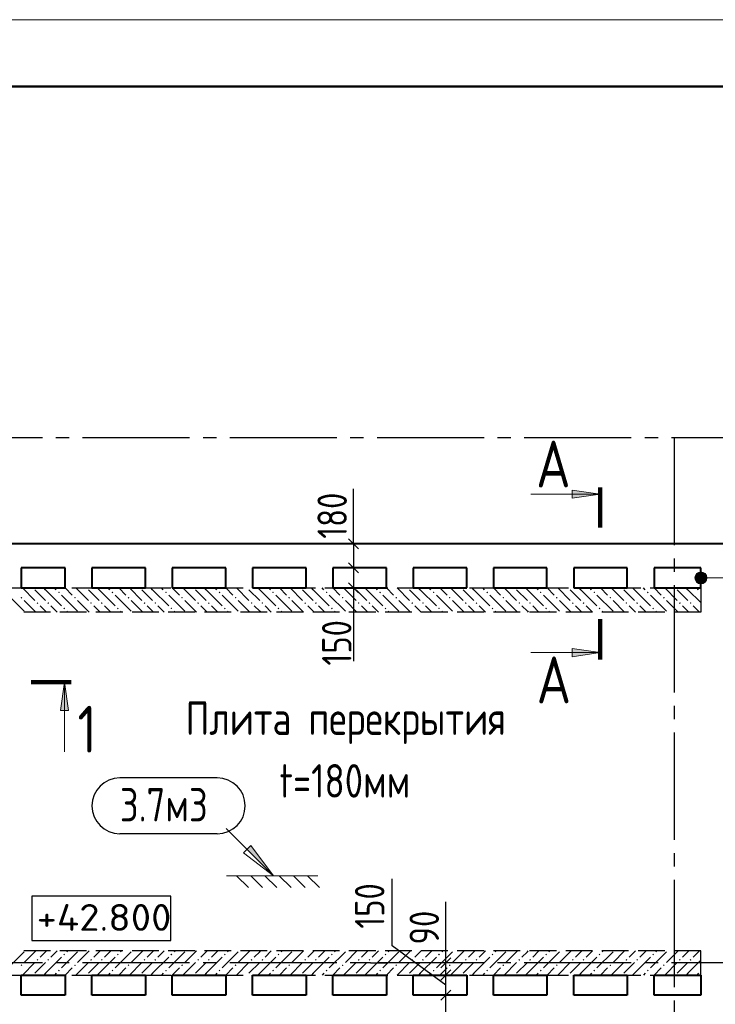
# Model space of a CAD drawing. Header units: millimetres. Extents: x 40580 to 1168286, y -220995 to 81020.
# Tile 395 of 419: x 1048387 to 1053584, y -106020 to -98668. Entities that reach past the tile are written whole.
import ezdxf

# ---------------------------------------------------------------- set-up
doc = ezdxf.new("R2010")
doc.units = ezdxf.units.MM
for name, pattern in [('______2', [270, 200, -70]), ('______5', [1100, 800, -100, 100, -100]), ('CENTER', [2, 1.25, -0.25, 0.25, -0.25])]:
    doc.linetypes.add(name, pattern=pattern)
for name, color, linetype, lineweight in [('Standard', 7, 'Continuous', 25), ('Высотные отметки', 7, 'Continuous', 25), ('ОСИ', 7, 'CENTER', 15), ('Основная', 7, 'Continuous', 40), ('Примечания', 7, 'Continuous', 13), ('Узлы символ', 7, 'Continuous', 25)]:
    doc.layers.add(name, color=color, linetype=linetype, lineweight=lineweight)
doc.layers.add('ЖБ Стена верхний уровень', color=7, linetype='______2', true_color=0x656565)
doc.layers.add('Размерная выноска', color=7, linetype='Continuous')
doc.layers.add('Тонкие', color=7, linetype='Continuous')
doc.styles.add('GOST 2.304', font='isocpeur.ttf', dxfattribs={"width": 0.8})
doc.styles.add('GOST 2.304-81', font='txt')
doc.styles.add('ISOCPEUR', font='isocpeur.ttf')

msp = doc.modelspace()

# ---------------------------------------------------------------- hatches: boundary and pattern name
at = {"layer": 'ЖБ Стена верхний уровень', "linetype": 'Continuous', "lineweight": -3, "transparency": 33554687}
for points in [[(1048399.9, -102990.6), (1048406.4, -102984.1), (1048399.9, -102977.6), (1048393.4, -102984.1)], [(1048679.9, -102950.6), (1048686.4, -102944.1), (1048679.9, -102937.6), (1048673.4, -102944.1)], [(1048799.9, -102990.6), (1048806.4, -102984.1), (1048799.9, -102977.6), (1048793.4, -102984.1)], [(1049079.9, -102950.6), (1049086.4, -102944.1), (1049079.9, -102937.6), (1049073.4, -102944.1)], [(1049199.9, -102990.6), (1049206.4, -102984.1), (1049199.9, -102977.6), (1049193.4, -102984.1)], [(1049479.9, -102950.6), (1049486.4, -102944.1), (1049479.9, -102937.6), (1049473.4, -102944.1)], [(1049599.9, -102990.6), (1049606.4, -102984.1), (1049599.9, -102977.6), (1049593.4, -102984.1)], [(1049879.9, -102950.6), (1049886.4, -102944.1), (1049879.9, -102937.6), (1049873.4, -102944.1)], [(1049999.9, -102990.6), (1050006.4, -102984.1), (1049999.9, -102977.6), (1049993.4, -102984.1)], [(1050279.9, -102950.6), (1050286.4, -102944.1), (1050279.9, -102937.6), (1050273.4, -102944.1)], [(1050399.9, -102990.6), (1050406.4, -102984.1), (1050399.9, -102977.6), (1050393.4, -102984.1)], [(1050679.9, -102950.6), (1050686.4, -102944.1), (1050679.9, -102937.6), (1050673.4, -102944.1)], [(1050799.9, -102990.6), (1050806.4, -102984.1), (1050799.9, -102977.6), (1050793.4, -102984.1)], [(1051079.9, -102950.6), (1051086.4, -102944.1), (1051079.9, -102937.6), (1051073.4, -102944.1)], [(1051199.9, -102990.6), (1051206.4, -102984.1), (1051199.9, -102977.6), (1051193.4, -102984.1)], [(1051479.9, -102950.6), (1051486.4, -102944.1), (1051479.9, -102937.6), (1051473.4, -102944.1)], [(1051599.9, -102990.6), (1051606.4, -102984.1), (1051599.9, -102977.6), (1051593.4, -102984.1)], [(1051879.9, -102950.6), (1051886.4, -102944.1), (1051879.9, -102937.6), (1051873.4, -102944.1)], [(1051999.9, -102990.6), (1052006.4, -102984.1), (1051999.9, -102977.6), (1051993.4, -102984.1)], [(1052279.9, -102950.6), (1052286.4, -102944.1), (1052279.9, -102937.6), (1052273.4, -102944.1)], [(1052399.9, -102990.6), (1052406.4, -102984.1), (1052399.9, -102977.6), (1052393.4, -102984.1)], [(1052679.9, -102950.6), (1052686.4, -102944.1), (1052679.9, -102937.6), (1052673.4, -102944.1)], [(1052799.9, -102990.6), (1052806.4, -102984.1), (1052799.9, -102977.6), (1052793.4, -102984.1)], [(1053079.9, -102950.6), (1053086.4, -102944.1), (1053079.9, -102937.6), (1053073.4, -102944.1)], [(1053199.9, -102990.6), (1053206.4, -102984.1), (1053199.9, -102977.6), (1053193.4, -102984.1)], [(1053476.7, -102971.4), (1053473.4, -102968), (1053476.7, -102964.7)], [(1048519.9, -103030.6), (1048526.4, -103024.1), (1048519.9, -103017.6), (1048513.4, -103024.1)], [(1048599.9, -103030.6), (1048606.4, -103024.1), (1048599.9, -103017.6), (1048593.4, -103024.1)], [(1048719.9, -103070.6), (1048726.4, -103064.1), (1048719.9, -103057.6), (1048713.4, -103064.1)], [(1048919.9, -103030.6), (1048926.4, -103024.1), (1048919.9, -103017.6), (1048913.4, -103024.1)], [(1048999.9, -103030.6), (1049006.4, -103024.1), (1048999.9, -103017.6), (1048993.4, -103024.1)], [(1049119.9, -103070.6), (1049126.4, -103064.1), (1049119.9, -103057.6), (1049113.4, -103064.1)], [(1049319.9, -103030.6), (1049326.4, -103024.1), (1049319.9, -103017.6), (1049313.4, -103024.1)], [(1049399.9, -103030.6), (1049406.4, -103024.1), (1049399.9, -103017.6), (1049393.4, -103024.1)], [(1049519.9, -103070.6), (1049526.4, -103064.1), (1049519.9, -103057.6), (1049513.4, -103064.1)], [(1049719.9, -103030.6), (1049726.4, -103024.1), (1049719.9, -103017.6), (1049713.4, -103024.1)], [(1049799.9, -103030.6), (1049806.4, -103024.1), (1049799.9, -103017.6), (1049793.4, -103024.1)], [(1049919.9, -103070.6), (1049926.4, -103064.1), (1049919.9, -103057.6), (1049913.4, -103064.1)], [(1050119.9, -103030.6), (1050126.4, -103024.1), (1050119.9, -103017.6), (1050113.4, -103024.1)], [(1050199.9, -103030.6), (1050206.4, -103024.1), (1050199.9, -103017.6), (1050193.4, -103024.1)], [(1050319.9, -103070.6), (1050326.4, -103064.1), (1050319.9, -103057.6), (1050313.4, -103064.1)], [(1050519.9, -103030.6), (1050526.4, -103024.1), (1050519.9, -103017.6), (1050513.4, -103024.1)], [(1050599.9, -103030.6), (1050606.4, -103024.1), (1050599.9, -103017.6), (1050593.4, -103024.1)], [(1050719.9, -103070.6), (1050726.4, -103064.1), (1050719.9, -103057.6), (1050713.4, -103064.1)], [(1050919.9, -103030.6), (1050926.4, -103024.1), (1050919.9, -103017.6), (1050913.4, -103024.1)], [(1050999.9, -103030.6), (1051006.4, -103024.1), (1050999.9, -103017.6), (1050993.4, -103024.1)], [(1051119.9, -103070.6), (1051126.4, -103064.1), (1051119.9, -103057.6), (1051113.4, -103064.1)], [(1051319.9, -103030.6), (1051326.4, -103024.1), (1051319.9, -103017.6), (1051313.4, -103024.1)], [(1051399.9, -103030.6), (1051406.4, -103024.1), (1051399.9, -103017.6), (1051393.4, -103024.1)], [(1051519.9, -103070.6), (1051526.4, -103064.1), (1051519.9, -103057.6), (1051513.4, -103064.1)], [(1051719.9, -103030.6), (1051726.4, -103024.1), (1051719.9, -103017.6), (1051713.4, -103024.1)], [(1051799.9, -103030.6), (1051806.4, -103024.1), (1051799.9, -103017.6), (1051793.4, -103024.1)], [(1051919.9, -103070.6), (1051926.4, -103064.1), (1051919.9, -103057.6), (1051913.4, -103064.1)], [(1052119.9, -103030.6), (1052126.4, -103024.1), (1052119.9, -103017.6), (1052113.4, -103024.1)], [(1052199.9, -103030.6), (1052206.4, -103024.1), (1052199.9, -103017.6), (1052193.4, -103024.1)], [(1052319.9, -103070.6), (1052326.4, -103064.1), (1052319.9, -103057.6), (1052313.4, -103064.1)], [(1052519.9, -103030.6), (1052526.4, -103024.1), (1052519.9, -103017.6), (1052513.4, -103024.1)], [(1052599.9, -103030.6), (1052606.4, -103024.1), (1052599.9, -103017.6), (1052593.4, -103024.1)], [(1052719.9, -103070.6), (1052726.4, -103064.1), (1052719.9, -103057.6), (1052713.4, -103064.1)], [(1052919.9, -103030.6), (1052926.4, -103024.1), (1052919.9, -103017.6), (1052913.4, -103024.1)], [(1052999.9, -103030.6), (1053006.4, -103024.1), (1052999.9, -103017.6), (1052993.4, -103024.1)], [(1053119.9, -103070.6), (1053126.4, -103064.1), (1053119.9, -103057.6), (1053113.4, -103064.1)], [(1053319.9, -103030.6), (1053326.4, -103024.1), (1053319.9, -103017.6), (1053313.4, -103024.1)], [(1053399.9, -103030.6), (1053406.4, -103024.1), (1053399.9, -103017.6), (1053393.4, -103024.1)], [(1048519.9, -105681.5), (1048526.4, -105688), (1048519.9, -105694.5), (1048513.4, -105688)], [(1048599.9, -105681.5), (1048606.4, -105688), (1048599.9, -105694.5), (1048593.4, -105688)], [(1048719.9, -105641.5), (1048726.4, -105648), (1048719.9, -105654.5), (1048713.4, -105648)], [(1048919.9, -105681.5), (1048926.4, -105688), (1048919.9, -105694.5), (1048913.4, -105688)], [(1048999.9, -105681.5), (1049006.4, -105688), (1048999.9, -105694.5), (1048993.4, -105688)], [(1049119.9, -105641.5), (1049126.4, -105648), (1049119.9, -105654.5), (1049113.4, -105648)], [(1049319.9, -105681.5), (1049326.4, -105688), (1049319.9, -105694.5), (1049313.4, -105688)], [(1049399.9, -105681.5), (1049406.4, -105688), (1049399.9, -105694.5), (1049393.4, -105688)], [(1049519.9, -105641.5), (1049526.4, -105648), (1049519.9, -105654.5), (1049513.4, -105648)], [(1049719.9, -105681.5), (1049726.4, -105688), (1049719.9, -105694.5), (1049713.4, -105688)], [(1049799.9, -105681.5), (1049806.4, -105688), (1049799.9, -105694.5), (1049793.4, -105688)], [(1049919.9, -105641.5), (1049926.4, -105648), (1049919.9, -105654.5), (1049913.4, -105648)], [(1050119.9, -105681.5), (1050126.4, -105688), (1050119.9, -105694.5), (1050113.4, -105688)], [(1050199.9, -105681.5), (1050206.4, -105688), (1050199.9, -105694.5), (1050193.4, -105688)], [(1050319.9, -105641.5), (1050326.4, -105648), (1050319.9, -105654.5), (1050313.4, -105648)], [(1050519.9, -105681.5), (1050526.4, -105688), (1050519.9, -105694.5), (1050513.4, -105688)], [(1050599.9, -105681.5), (1050606.4, -105688), (1050599.9, -105694.5), (1050593.4, -105688)], [(1050719.9, -105641.5), (1050726.4, -105648), (1050719.9, -105654.5), (1050713.4, -105648)], [(1050919.9, -105681.5), (1050926.4, -105688), (1050919.9, -105694.5), (1050913.4, -105688)], [(1050999.9, -105681.5), (1051006.4, -105688), (1050999.9, -105694.5), (1050993.4, -105688)], [(1051119.9, -105641.5), (1051126.4, -105648), (1051119.9, -105654.5), (1051113.4, -105648)], [(1051319.9, -105681.5), (1051326.4, -105688), (1051319.9, -105694.5), (1051313.4, -105688)], [(1051399.9, -105681.5), (1051406.4, -105688), (1051399.9, -105694.5), (1051393.4, -105688)], [(1051519.9, -105641.5), (1051526.4, -105648), (1051519.9, -105654.5), (1051513.4, -105648)], [(1051719.9, -105681.5), (1051726.4, -105688), (1051719.9, -105694.5), (1051713.4, -105688)], [(1051799.9, -105681.5), (1051806.4, -105688), (1051799.9, -105694.5), (1051793.4, -105688)], [(1051919.9, -105641.5), (1051926.4, -105648), (1051919.9, -105654.5), (1051913.4, -105648)], [(1052119.9, -105681.5), (1052126.4, -105688), (1052119.9, -105694.5), (1052113.4, -105688)], [(1052199.9, -105681.5), (1052206.4, -105688), (1052199.9, -105694.5), (1052193.4, -105688)], [(1052319.9, -105641.5), (1052326.4, -105648), (1052319.9, -105654.5), (1052313.4, -105648)], [(1052519.9, -105681.5), (1052526.4, -105688), (1052519.9, -105694.5), (1052513.4, -105688)], [(1052599.9, -105681.5), (1052606.4, -105688), (1052599.9, -105694.5), (1052593.4, -105688)], [(1052719.9, -105641.5), (1052726.4, -105648), (1052719.9, -105654.5), (1052713.4, -105648)], [(1052919.9, -105681.5), (1052926.4, -105688), (1052919.9, -105694.5), (1052913.4, -105688)], [(1052999.9, -105681.5), (1053006.4, -105688), (1052999.9, -105694.5), (1052993.4, -105688)], [(1053119.9, -105641.5), (1053126.4, -105648), (1053119.9, -105654.5), (1053113.4, -105648)], [(1053319.9, -105681.5), (1053326.4, -105688), (1053319.9, -105694.5), (1053313.4, -105688)], [(1053399.9, -105681.5), (1053406.4, -105688), (1053399.9, -105694.5), (1053393.4, -105688)], [(1048399.9, -105721.5), (1048406.4, -105728), (1048399.9, -105734.5), (1048393.4, -105728)], [(1048679.9, -105761.5), (1048686.4, -105768), (1048679.9, -105774.5), (1048673.4, -105768)], [(1048799.9, -105721.5), (1048806.4, -105728), (1048799.9, -105734.5), (1048793.4, -105728)], [(1049079.9, -105761.5), (1049086.4, -105768), (1049079.9, -105774.5), (1049073.4, -105768)], [(1049199.9, -105721.5), (1049206.4, -105728), (1049199.9, -105734.5), (1049193.4, -105728)], [(1049479.9, -105761.5), (1049486.4, -105768), (1049479.9, -105774.5), (1049473.4, -105768)], [(1049599.9, -105721.5), (1049606.4, -105728), (1049599.9, -105734.5), (1049593.4, -105728)], [(1049879.9, -105761.5), (1049886.4, -105768), (1049879.9, -105774.5), (1049873.4, -105768)], [(1049999.9, -105721.5), (1050006.4, -105728), (1049999.9, -105734.5), (1049993.4, -105728)], [(1050279.9, -105761.5), (1050286.4, -105768), (1050279.9, -105774.5), (1050273.4, -105768)], [(1050399.9, -105721.5), (1050406.4, -105728), (1050399.9, -105734.5), (1050393.4, -105728)], [(1050679.9, -105761.5), (1050686.4, -105768), (1050679.9, -105774.5), (1050673.4, -105768)], [(1050799.9, -105721.5), (1050806.4, -105728), (1050799.9, -105734.5), (1050793.4, -105728)], [(1051079.9, -105761.5), (1051086.4, -105768), (1051079.9, -105774.5), (1051073.4, -105768)], [(1051199.9, -105721.5), (1051206.4, -105728), (1051199.9, -105734.5), (1051193.4, -105728)], [(1051479.9, -105761.5), (1051486.4, -105768), (1051479.9, -105774.5), (1051473.4, -105768)], [(1051599.9, -105721.5), (1051606.4, -105728), (1051599.9, -105734.5), (1051593.4, -105728)], [(1051879.9, -105761.5), (1051886.4, -105768), (1051879.9, -105774.5), (1051873.4, -105768)], [(1051999.9, -105721.5), (1052006.4, -105728), (1051999.9, -105734.5), (1051993.4, -105728)], [(1052279.9, -105761.5), (1052286.4, -105768), (1052279.9, -105774.5), (1052273.4, -105768)], [(1052399.9, -105721.5), (1052406.4, -105728), (1052399.9, -105734.5), (1052393.4, -105728)], [(1052679.9, -105761.5), (1052686.4, -105768), (1052679.9, -105774.5), (1052673.4, -105768)], [(1052799.9, -105721.5), (1052806.4, -105728), (1052799.9, -105734.5), (1052793.4, -105728)], [(1053079.9, -105761.5), (1053086.4, -105768), (1053079.9, -105774.5), (1053073.4, -105768)], [(1053199.9, -105721.5), (1053206.4, -105728), (1053199.9, -105734.5), (1053193.4, -105728)], [(1053476.7, -105771.4), (1053473.4, -105768), (1053476.7, -105764.7)]]:
    msp.add_hatch(color=7, dxfattribs=at).paths.add_polyline_path(points, flags=16)
at = {"layer": 'Примечания', "linetype": 'Continuous', "lineweight": 13, "transparency": 33554687}
for points in [[(1053438, -102858.6), (1053438, -102813.6), (1053431.7, -102836.1)], [(1053454.2, -102874.8), (1053454.2, -102797.4), (1053438, -102813.6)], [(1053454.2, -102874.8), (1053438, -102813.6), (1053438, -102858.6)], [(1053476.7, -102881.1), (1053476.7, -102791.1), (1053454.2, -102797.4)], [(1053476.7, -102881.1), (1053454.2, -102797.4), (1053454.2, -102874.8)], [(1053499.2, -102874.8), (1053499.2, -102797.4), (1053476.7, -102791.1)], [(1053499.2, -102874.8), (1053476.7, -102791.1), (1053476.7, -102881.1)], [(1053515.5, -102858.6), (1053515.5, -102813.6), (1053499.2, -102797.4)], [(1053515.5, -102858.6), (1053499.2, -102797.4), (1053499.2, -102874.8)], [(1053515.5, -102813.6), (1053515.5, -102858.6), (1053521.7, -102836.1)], [(1050086.2, -104861.8), (1050284.2, -105059.8), (1050114.5, -104833.6)]]:
    msp.add_hatch(color=7, dxfattribs=at).paths.add_polyline_path(points)
at = {"layer": 'Узлы символ', "linetype": 'Continuous', "lineweight": 13, "transparency": 33554687}
for points in [[(1052514.6, -102180.1), (1052724.6, -102210.1), (1052514.6, -102240.1)], [(1052514.6, -103364.3), (1052724.6, -103394.3), (1052514.6, -103424.3)], [(1048692.1, -103825.2), (1048722.1, -103615.2), (1048752.1, -103825.2)]]:
    msp.add_hatch(color=7, dxfattribs=at).paths.add_polyline_path(points, flags=16)

# ---------------------------------------------------------------- linework, layer by layer
at = {"layer": 'Standard', "color": 7, "linetype": 'Continuous', "lineweight": 25, "transparency": 33554687}
for p, q in [((1050844.2, -102543.6), (1050919.2, -102618.6)), ((1050844.2, -102723.6), (1050919.2, -102798.6)), ((1050844.2, -102873.6), (1050919.2, -102948.6)), ((1051532.3, -105748.6), (1051607.3, -105673.6)), ((1051532.3, -105838.6), (1051607.3, -105763.6)), ((1051532.3, -105988.6), (1051607.3, -105913.6))]:
    msp.add_line(p, q, dxfattribs=at)
at = {"layer": 'Standard', "color": 7, "linetype": 'Continuous', "lineweight": -3, "transparency": 33554687}
for p, q in [((1050881.7, -102581.1), (1050881.7, -102506.1)), ((1050881.7, -102581.1), (1050881.7, -102761.1)), ((1050881.7, -102761.1), (1050881.7, -102911.1)), ((1050881.7, -102911.1), (1050881.7, -103001.1)), ((1051569.8, -105711.1), (1051569.8, -105636.1)), ((1051569.8, -105801.1), (1051569.8, -105711.1)), ((1051569.8, -105951.1), (1051569.8, -105801.1)), ((1051569.8, -106131.1), (1051569.8, -105951.1))]:
    msp.add_line(p, q, dxfattribs=at)
at = {"layer": 'Standard', "color": 251, "linetype": 'Continuous', "lineweight": -3, "true_color": 0x656565, "transparency": 33554687}
for p, q in [((1051006.7, -102581.1), (1050881.7, -102581.1)), ((1051006.7, -102581.1), (1051131.7, -102581.1)), ((1051006.7, -102761.1), (1050881.7, -102761.1)), ((1051006.7, -102761.1), (1050906.7, -102761.1)), ((1051006.7, -102911.1), (1050881.7, -102911.1)), ((1051006.7, -102911.1), (1050881.7, -102911.1)), ((1051006.7, -102911.1), (1050906.7, -102911.1)), ((1051006.7, -102911.1), (1050906.7, -102911.1)), ((1051006.7, -105711.1), (1050881.7, -105711.1)), ((1051006.7, -105711.1), (1051131.7, -105711.1)), ((1051006.7, -105711.1), (1051006.7, -105711.1)), ((1051006.7, -105801.1), (1050881.7, -105801.1)), ((1051006.7, -105801.1), (1050906.7, -105801.1)), ((1051006.7, -105951.1), (1050881.7, -105951.1)), ((1051006.7, -105951.1), (1050906.7, -105951.1))]:
    msp.add_line(p, q, dxfattribs=at)
at = {"layer": 'Standard', "color": 7, "linetype": 'Continuous', "lineweight": 13, "transparency": 33554687}
msp.add_lwpolyline([(1040668.3, -128368.4), (1061668.3, -128368.4), (1061668.3, -98668.4), (1040668.3, -98668.4), (1040668.3, -128368.4)], close=True, dxfattribs=at)
at = {"layer": 'Standard', "color": 7, "linetype": 'Continuous', "lineweight": 50, "transparency": 33554687}
msp.add_lwpolyline([(1042668.3, -99168.4), (1061168.3, -99168.4), (1061168.3, -127868.4), (1042668.3, -127868.4), (1042668.3, -99168.4)], close=True, dxfattribs=at)
at = {"layer": 'Высотные отметки', "color": 7, "linetype": 'Continuous', "lineweight": -3, "transparency": 33554687}
msp.add_lwpolyline([(1048476.4, -105544.6), (1049515.2, -105544.6), (1049515.2, -105211.3), (1048476.4, -105211.3), (1048476.4, -105544.6)], dxfattribs=at)
at = {"layer": 'ЖБ Стена верхний уровень', "color": 251, "linetype": '______2', "lineweight": -3, "true_color": 0x656565, "transparency": 33554687}
for p, q in [((1047696.7, -102911.1), (1053476.7, -102911.1)), ((1053476.7, -102911.1), (1053476.7, -103091.1)), ((1053476.7, -103091.1), (1048376.7, -103091.1)), ((1053476.7, -105621.1), (1048376.7, -105621.1)), ((1053476.7, -105801.1), (1053476.7, -105621.1)), ((1047696.7, -105801.1), (1053476.7, -105801.1))]:
    msp.add_line(p, q, dxfattribs=at)
at = {"layer": 'ЖБ Стена верхний уровень', "color": 9, "linetype": 'Continuous', "lineweight": -3, "true_color": 0xc7c7c7, "transparency": 33554687}
for p, q in [((1048499.9, -103004.1), (1048406.8, -102911.1)), ((1048579.9, -102924.1), (1048566.8, -102911.1)), ((1048659.9, -102924.1), (1048646.8, -102911.1)), ((1048726.8, -102911.1), (1048779.9, -102964.1)), ((1048899.9, -103004.1), (1048806.8, -102911.1)), ((1048979.9, -102924.1), (1048966.8, -102911.1)), ((1049059.9, -102924.1), (1049046.8, -102911.1)), ((1049126.8, -102911.1), (1049179.9, -102964.1)), ((1049299.9, -103004.1), (1049206.8, -102911.1)), ((1049379.9, -102924.1), (1049366.8, -102911.1)), ((1049459.9, -102924.1), (1049446.8, -102911.1)), ((1049526.8, -102911.1), (1049579.9, -102964.1)), ((1049699.9, -103004.1), (1049606.8, -102911.1)), ((1049779.9, -102924.1), (1049766.8, -102911.1)), ((1049859.9, -102924.1), (1049846.8, -102911.1)), ((1049926.8, -102911.1), (1049979.9, -102964.1)), ((1050099.9, -103004.1), (1050006.8, -102911.1)), ((1050179.9, -102924.1), (1050166.8, -102911.1)), ((1050259.9, -102924.1), (1050246.8, -102911.1)), ((1050326.8, -102911.1), (1050379.9, -102964.1)), ((1050499.9, -103004.1), (1050406.8, -102911.1)), ((1050579.9, -102924.1), (1050566.8, -102911.1)), ((1050659.9, -102924.1), (1050646.8, -102911.1)), ((1050726.8, -102911.1), (1050779.9, -102964.1)), ((1050899.9, -103004.1), (1050806.8, -102911.1)), ((1050979.9, -102924.1), (1050966.8, -102911.1)), ((1051059.9, -102924.1), (1051046.8, -102911.1)), ((1051126.8, -102911.1), (1051179.9, -102964.1)), ((1051299.9, -103004.1), (1051206.8, -102911.1)), ((1051379.9, -102924.1), (1051366.8, -102911.1)), ((1051459.9, -102924.1), (1051446.8, -102911.1)), ((1051526.8, -102911.1), (1051579.9, -102964.1)), ((1051699.9, -103004.1), (1051606.8, -102911.1)), ((1051779.9, -102924.1), (1051766.8, -102911.1)), ((1051859.9, -102924.1), (1051846.8, -102911.1)), ((1051926.8, -102911.1), (1051979.9, -102964.1)), ((1052099.9, -103004.1), (1052006.8, -102911.1)), ((1052179.9, -102924.1), (1052166.8, -102911.1)), ((1052259.9, -102924.1), (1052246.8, -102911.1)), ((1052326.8, -102911.1), (1052379.9, -102964.1)), ((1052499.9, -103004.1), (1052406.8, -102911.1)), ((1052579.9, -102924.1), (1052566.8, -102911.1)), ((1052659.9, -102924.1), (1052646.8, -102911.1)), ((1052726.8, -102911.1), (1052779.9, -102964.1)), ((1052899.9, -103004.1), (1052806.8, -102911.1)), ((1052979.9, -102924.1), (1052966.8, -102911.1)), ((1053059.9, -102924.1), (1053046.8, -102911.1)), ((1053126.8, -102911.1), (1053179.9, -102964.1)), ((1053299.9, -103004.1), (1053206.8, -102911.1)), ((1053379.9, -102924.1), (1053366.8, -102911.1)), ((1053459.9, -102924.1), (1053446.8, -102911.1)), ((1048419.9, -103084.1), (1048299.9, -102964.1)), ((1048579.9, -103004.1), (1048499.9, -102924.1)), ((1048579.9, -102924.1), (1048699.9, -103044.1)), ((1048819.9, -103084.1), (1048699.9, -102964.1)), ((1048979.9, -103004.1), (1048899.9, -102924.1)), ((1048979.9, -102924.1), (1049099.9, -103044.1)), ((1049219.9, -103084.1), (1049099.9, -102964.1)), ((1049379.9, -103004.1), (1049299.9, -102924.1)), ((1049379.9, -102924.1), (1049499.9, -103044.1)), ((1049619.9, -103084.1), (1049499.9, -102964.1)), ((1049779.9, -103004.1), (1049699.9, -102924.1)), ((1049779.9, -102924.1), (1049899.9, -103044.1)), ((1050019.9, -103084.1), (1049899.9, -102964.1)), ((1050179.9, -103004.1), (1050099.9, -102924.1)), ((1050179.9, -102924.1), (1050299.9, -103044.1)), ((1050419.9, -103084.1), (1050299.9, -102964.1)), ((1050579.9, -103004.1), (1050499.9, -102924.1)), ((1050579.9, -102924.1), (1050699.9, -103044.1)), ((1050819.9, -103084.1), (1050699.9, -102964.1)), ((1050979.9, -103004.1), (1050899.9, -102924.1)), ((1050979.9, -102924.1), (1051099.9, -103044.1)), ((1051219.9, -103084.1), (1051099.9, -102964.1)), ((1051379.9, -103004.1), (1051299.9, -102924.1)), ((1051379.9, -102924.1), (1051499.9, -103044.1)), ((1051619.9, -103084.1), (1051499.9, -102964.1)), ((1051779.9, -103004.1), (1051699.9, -102924.1)), ((1051779.9, -102924.1), (1051899.9, -103044.1)), ((1052019.9, -103084.1), (1051899.9, -102964.1)), ((1052179.9, -103004.1), (1052099.9, -102924.1)), ((1052179.9, -102924.1), (1052299.9, -103044.1)), ((1052419.9, -103084.1), (1052299.9, -102964.1)), ((1052579.9, -103004.1), (1052499.9, -102924.1)), ((1052579.9, -102924.1), (1052699.9, -103044.1)), ((1052819.9, -103084.1), (1052699.9, -102964.1)), ((1052979.9, -103004.1), (1052899.9, -102924.1)), ((1052979.9, -102924.1), (1053099.9, -103044.1)), ((1053219.9, -103084.1), (1053099.9, -102964.1)), ((1053379.9, -103004.1), (1053299.9, -102924.1)), ((1053379.9, -102924.1), (1053476.7, -103021)), ((1048506.8, -103091.1), (1048419.9, -103004.1)), ((1048539.9, -103044.1), (1048579.9, -103084.1)), ((1048666.8, -103091.1), (1048619.9, -103044.1)), ((1048906.8, -103091.1), (1048819.9, -103004.1)), ((1048939.9, -103044.1), (1048979.9, -103084.1)), ((1049066.8, -103091.1), (1049019.9, -103044.1)), ((1049306.8, -103091.1), (1049219.9, -103004.1)), ((1049339.9, -103044.1), (1049379.9, -103084.1)), ((1049466.8, -103091.1), (1049419.9, -103044.1)), ((1049706.8, -103091.1), (1049619.9, -103004.1)), ((1049739.9, -103044.1), (1049779.9, -103084.1)), ((1049866.8, -103091.1), (1049819.9, -103044.1)), ((1050106.8, -103091.1), (1050019.9, -103004.1)), ((1050139.9, -103044.1), (1050179.9, -103084.1)), ((1050266.8, -103091.1), (1050219.9, -103044.1)), ((1050506.8, -103091.1), (1050419.9, -103004.1)), ((1050539.9, -103044.1), (1050579.9, -103084.1)), ((1050666.8, -103091.1), (1050619.9, -103044.1)), ((1050906.8, -103091.1), (1050819.9, -103004.1)), ((1050939.9, -103044.1), (1050979.9, -103084.1)), ((1051066.8, -103091.1), (1051019.9, -103044.1)), ((1051306.8, -103091.1), (1051219.9, -103004.1)), ((1051339.9, -103044.1), (1051379.9, -103084.1)), ((1051466.8, -103091.1), (1051419.9, -103044.1)), ((1051706.8, -103091.1), (1051619.9, -103004.1)), ((1051739.9, -103044.1), (1051779.9, -103084.1)), ((1051866.8, -103091.1), (1051819.9, -103044.1)), ((1052106.8, -103091.1), (1052019.9, -103004.1)), ((1052139.9, -103044.1), (1052179.9, -103084.1)), ((1052266.8, -103091.1), (1052219.9, -103044.1)), ((1052506.8, -103091.1), (1052419.9, -103004.1)), ((1052539.9, -103044.1), (1052579.9, -103084.1)), ((1052666.8, -103091.1), (1052619.9, -103044.1)), ((1052906.8, -103091.1), (1052819.9, -103004.1)), ((1052939.9, -103044.1), (1052979.9, -103084.1)), ((1053066.8, -103091.1), (1053019.9, -103044.1)), ((1053306.8, -103091.1), (1053219.9, -103004.1)), ((1053339.9, -103044.1), (1053379.9, -103084.1)), ((1053466.8, -103091.1), (1053419.9, -103044.1)), ((1048579.9, -103084.1), (1048586.8, -103091.1)), ((1048746.8, -103091.1), (1048739.9, -103084.1)), ((1048979.9, -103084.1), (1048986.8, -103091.1)), ((1049146.8, -103091.1), (1049139.9, -103084.1)), ((1049379.9, -103084.1), (1049386.8, -103091.1)), ((1049546.8, -103091.1), (1049539.9, -103084.1)), ((1049779.9, -103084.1), (1049786.8, -103091.1)), ((1049946.8, -103091.1), (1049939.9, -103084.1)), ((1050179.9, -103084.1), (1050186.8, -103091.1)), ((1050346.8, -103091.1), (1050339.9, -103084.1)), ((1050579.9, -103084.1), (1050586.8, -103091.1)), ((1050746.8, -103091.1), (1050739.9, -103084.1)), ((1050979.9, -103084.1), (1050986.8, -103091.1)), ((1051146.8, -103091.1), (1051139.9, -103084.1)), ((1051379.9, -103084.1), (1051386.8, -103091.1)), ((1051546.8, -103091.1), (1051539.9, -103084.1)), ((1051779.9, -103084.1), (1051786.8, -103091.1)), ((1051946.8, -103091.1), (1051939.9, -103084.1)), ((1052179.9, -103084.1), (1052186.8, -103091.1)), ((1052346.8, -103091.1), (1052339.9, -103084.1)), ((1052579.9, -103084.1), (1052586.8, -103091.1)), ((1052746.8, -103091.1), (1052739.9, -103084.1)), ((1052979.9, -103084.1), (1052986.8, -103091.1)), ((1053146.8, -103091.1), (1053139.9, -103084.1)), ((1053379.9, -103084.1), (1053386.8, -103091.1)), ((1048419.9, -105628), (1048299.9, -105748)), ((1048506.8, -105621.1), (1048419.9, -105708)), ((1048539.9, -105668), (1048579.9, -105628)), ((1048579.9, -105628), (1048586.8, -105621.1)), ((1048666.8, -105621.1), (1048619.9, -105668)), ((1048819.9, -105628), (1048699.9, -105748)), ((1048746.8, -105621.1), (1048739.9, -105628)), ((1048906.8, -105621.1), (1048819.9, -105708)), ((1048939.9, -105668), (1048979.9, -105628)), ((1048979.9, -105628), (1048986.8, -105621.1)), ((1049066.8, -105621.1), (1049019.9, -105668)), ((1049219.9, -105628), (1049099.9, -105748)), ((1049146.8, -105621.1), (1049139.9, -105628)), ((1049306.8, -105621.1), (1049219.9, -105708)), ((1049339.9, -105668), (1049379.9, -105628)), ((1049379.9, -105628), (1049386.8, -105621.1)), ((1049466.8, -105621.1), (1049419.9, -105668)), ((1049619.9, -105628), (1049499.9, -105748)), ((1049546.8, -105621.1), (1049539.9, -105628)), ((1049706.8, -105621.1), (1049619.9, -105708)), ((1049739.9, -105668), (1049779.9, -105628)), ((1049779.9, -105628), (1049786.8, -105621.1)), ((1049866.8, -105621.1), (1049819.9, -105668)), ((1050019.9, -105628), (1049899.9, -105748)), ((1049946.8, -105621.1), (1049939.9, -105628)), ((1050106.8, -105621.1), (1050019.9, -105708)), ((1050139.9, -105668), (1050179.9, -105628)), ((1050179.9, -105628), (1050186.8, -105621.1)), ((1050266.8, -105621.1), (1050219.9, -105668)), ((1050419.9, -105628), (1050299.9, -105748)), ((1050346.8, -105621.1), (1050339.9, -105628)), ((1050506.8, -105621.1), (1050419.9, -105708)), ((1050539.9, -105668), (1050579.9, -105628)), ((1050579.9, -105628), (1050586.8, -105621.1)), ((1050666.8, -105621.1), (1050619.9, -105668)), ((1050819.9, -105628), (1050699.9, -105748)), ((1050746.8, -105621.1), (1050739.9, -105628)), ((1050906.8, -105621.1), (1050819.9, -105708)), ((1050939.9, -105668), (1050979.9, -105628)), ((1050979.9, -105628), (1050986.8, -105621.1)), ((1051066.8, -105621.1), (1051019.9, -105668)), ((1051219.9, -105628), (1051099.9, -105748)), ((1051146.8, -105621.1), (1051139.9, -105628)), ((1051306.8, -105621.1), (1051219.9, -105708)), ((1051339.9, -105668), (1051379.9, -105628)), ((1051379.9, -105628), (1051386.8, -105621.1)), ((1051466.8, -105621.1), (1051419.9, -105668)), ((1051619.9, -105628), (1051499.9, -105748)), ((1051546.8, -105621.1), (1051539.9, -105628)), ((1051706.8, -105621.1), (1051619.9, -105708)), ((1051739.9, -105668), (1051779.9, -105628)), ((1051779.9, -105628), (1051786.8, -105621.1)), ((1051866.8, -105621.1), (1051819.9, -105668)), ((1052019.9, -105628), (1051899.9, -105748)), ((1051946.8, -105621.1), (1051939.9, -105628)), ((1052106.8, -105621.1), (1052019.9, -105708)), ((1052139.9, -105668), (1052179.9, -105628)), ((1052179.9, -105628), (1052186.8, -105621.1)), ((1052266.8, -105621.1), (1052219.9, -105668)), ((1052419.9, -105628), (1052299.9, -105748)), ((1052346.8, -105621.1), (1052339.9, -105628)), ((1052506.8, -105621.1), (1052419.9, -105708)), ((1052539.9, -105668), (1052579.9, -105628)), ((1052579.9, -105628), (1052586.8, -105621.1)), ((1052666.8, -105621.1), (1052619.9, -105668)), ((1052819.9, -105628), (1052699.9, -105748)), ((1052746.8, -105621.1), (1052739.9, -105628)), ((1052906.8, -105621.1), (1052819.9, -105708)), ((1052939.9, -105668), (1052979.9, -105628)), ((1052979.9, -105628), (1052986.8, -105621.1)), ((1053066.8, -105621.1), (1053019.9, -105668)), ((1053219.9, -105628), (1053099.9, -105748)), ((1053146.8, -105621.1), (1053139.9, -105628)), ((1053306.8, -105621.1), (1053219.9, -105708)), ((1053339.9, -105668), (1053379.9, -105628)), ((1053379.9, -105628), (1053386.8, -105621.1)), ((1053466.8, -105621.1), (1053419.9, -105668)), ((1048499.9, -105708), (1048406.8, -105801.1)), ((1048579.9, -105708), (1048499.9, -105788)), ((1048579.9, -105788), (1048699.9, -105668)), ((1048899.9, -105708), (1048806.8, -105801.1)), ((1048979.9, -105708), (1048899.9, -105788)), ((1048979.9, -105788), (1049099.9, -105668)), ((1049299.9, -105708), (1049206.8, -105801.1)), ((1049379.9, -105708), (1049299.9, -105788)), ((1049379.9, -105788), (1049499.9, -105668)), ((1049699.9, -105708), (1049606.8, -105801.1)), ((1049779.9, -105708), (1049699.9, -105788)), ((1049779.9, -105788), (1049899.9, -105668)), ((1050099.9, -105708), (1050006.8, -105801.1)), ((1050179.9, -105708), (1050099.9, -105788)), ((1050179.9, -105788), (1050299.9, -105668)), ((1050499.9, -105708), (1050406.8, -105801.1)), ((1050579.9, -105708), (1050499.9, -105788)), ((1050579.9, -105788), (1050699.9, -105668)), ((1050899.9, -105708), (1050806.8, -105801.1)), ((1050979.9, -105708), (1050899.9, -105788)), ((1050979.9, -105788), (1051099.9, -105668)), ((1051299.9, -105708), (1051206.8, -105801.1)), ((1051379.9, -105708), (1051299.9, -105788)), ((1051379.9, -105788), (1051499.9, -105668)), ((1051699.9, -105708), (1051606.8, -105801.1)), ((1051779.9, -105708), (1051699.9, -105788)), ((1051779.9, -105788), (1051899.9, -105668)), ((1052099.9, -105708), (1052006.8, -105801.1)), ((1052179.9, -105708), (1052099.9, -105788)), ((1052179.9, -105788), (1052299.9, -105668)), ((1052499.9, -105708), (1052406.8, -105801.1)), ((1052579.9, -105708), (1052499.9, -105788)), ((1052579.9, -105788), (1052699.9, -105668)), ((1052899.9, -105708), (1052806.8, -105801.1)), ((1052979.9, -105708), (1052899.9, -105788)), ((1052979.9, -105788), (1053099.9, -105668)), ((1053299.9, -105708), (1053206.8, -105801.1)), ((1053379.9, -105708), (1053299.9, -105788)), ((1053379.9, -105788), (1053476.7, -105691.2)), ((1048726.8, -105801.1), (1048779.9, -105748)), ((1049126.8, -105801.1), (1049179.9, -105748)), ((1049526.8, -105801.1), (1049579.9, -105748)), ((1049926.8, -105801.1), (1049979.9, -105748)), ((1050326.8, -105801.1), (1050379.9, -105748)), ((1050726.8, -105801.1), (1050779.9, -105748)), ((1051126.8, -105801.1), (1051179.9, -105748)), ((1051526.8, -105801.1), (1051579.9, -105748)), ((1051926.8, -105801.1), (1051979.9, -105748)), ((1052326.8, -105801.1), (1052379.9, -105748)), ((1052726.8, -105801.1), (1052779.9, -105748)), ((1053126.8, -105801.1), (1053179.9, -105748)), ((1048579.9, -105788), (1048566.8, -105801.1)), ((1048659.9, -105788), (1048646.8, -105801.1)), ((1048979.9, -105788), (1048966.8, -105801.1)), ((1049059.9, -105788), (1049046.8, -105801.1)), ((1049379.9, -105788), (1049366.8, -105801.1)), ((1049459.9, -105788), (1049446.8, -105801.1)), ((1049779.9, -105788), (1049766.8, -105801.1)), ((1049859.9, -105788), (1049846.8, -105801.1)), ((1050179.9, -105788), (1050166.8, -105801.1)), ((1050259.9, -105788), (1050246.8, -105801.1)), ((1050579.9, -105788), (1050566.8, -105801.1)), ((1050659.9, -105788), (1050646.8, -105801.1)), ((1050979.9, -105788), (1050966.8, -105801.1)), ((1051059.9, -105788), (1051046.8, -105801.1)), ((1051379.9, -105788), (1051366.8, -105801.1)), ((1051459.9, -105788), (1051446.8, -105801.1)), ((1051779.9, -105788), (1051766.8, -105801.1)), ((1051859.9, -105788), (1051846.8, -105801.1)), ((1052179.9, -105788), (1052166.8, -105801.1)), ((1052259.9, -105788), (1052246.8, -105801.1)), ((1052579.9, -105788), (1052566.8, -105801.1)), ((1052659.9, -105788), (1052646.8, -105801.1)), ((1052979.9, -105788), (1052966.8, -105801.1)), ((1053059.9, -105788), (1053046.8, -105801.1)), ((1053379.9, -105788), (1053366.8, -105801.1)), ((1053459.9, -105788), (1053446.8, -105801.1))]:
    msp.add_line(p, q, dxfattribs=at)
at = {"layer": 'ОСИ', "color": 8, "linetype": '______5', "lineweight": -3, "transparency": 33554687}
for p, q in [((1055156.7, -101791.1), (1045326.2, -101791.1)), ((1053276.7, -101791.1), (1053276.7, -108401.1)), ((1055156.7, -105711.1), (1045326.2, -105711.1))]:
    msp.add_line(p, q, dxfattribs=at)
at = {"layer": 'Основная', "transparency": 33554687}
for p, q in [((1053676.7, -102581.1), (1047366.7, -102581.1)), ((1048726.7, -102761.1), (1048396.7, -102761.1)), ((1048396.7, -102761.1), (1048396.7, -102911.1)), ((1048726.7, -102911.1), (1048726.7, -102761.1)), ((1049326.7, -102761.1), (1048926.7, -102761.1)), ((1048926.7, -102761.1), (1048926.7, -102911.1)), ((1049326.7, -102911.1), (1049326.7, -102761.1)), ((1049926.7, -102761.1), (1049526.7, -102761.1)), ((1049526.7, -102761.1), (1049526.7, -102911.1)), ((1049926.7, -102911.1), (1049926.7, -102761.1)), ((1050526.7, -102761.1), (1050126.7, -102761.1)), ((1050126.7, -102761.1), (1050126.7, -102911.1)), ((1050526.7, -102911.1), (1050526.7, -102761.1)), ((1051126.7, -102761.1), (1050726.7, -102761.1)), ((1050726.7, -102761.1), (1050726.7, -102911.1)), ((1051126.7, -102911.1), (1051126.7, -102761.1)), ((1051726.7, -102761.1), (1051326.7, -102761.1)), ((1051326.7, -102761.1), (1051326.7, -102911.1)), ((1051726.7, -102911.1), (1051726.7, -102761.1)), ((1052326.7, -102761.1), (1051926.7, -102761.1)), ((1051926.7, -102761.1), (1051926.7, -102911.1)), ((1052326.7, -102911.1), (1052326.7, -102761.1)), ((1052926.7, -102761.1), (1052526.7, -102761.1)), ((1052526.7, -102761.1), (1052526.7, -102911.1)), ((1052926.7, -102911.1), (1052926.7, -102761.1)), ((1053126.7, -102761.1), (1053126.7, -102911.1)), ((1053476.7, -102761.1), (1053126.7, -102761.1)), ((1053476.7, -102911.1), (1053476.7, -102761.1)), ((1048396.7, -102911.1), (1048726.7, -102911.1)), ((1048926.7, -102911.1), (1049326.7, -102911.1)), ((1049526.7, -102911.1), (1049926.7, -102911.1)), ((1050126.7, -102911.1), (1050526.7, -102911.1)), ((1050726.7, -102911.1), (1051126.7, -102911.1)), ((1051326.7, -102911.1), (1051726.7, -102911.1)), ((1051926.7, -102911.1), (1052326.7, -102911.1)), ((1052526.7, -102911.1), (1052926.7, -102911.1)), ((1053126.7, -102911.1), (1053476.7, -102911.1)), ((1048396.7, -105951.1), (1048396.7, -105801.1)), ((1048396.7, -105801.1), (1048726.7, -105801.1)), ((1048726.7, -105801.1), (1048726.7, -105951.1)), ((1048926.7, -105951.1), (1048926.7, -105801.1)), ((1048926.7, -105801.1), (1049326.7, -105801.1)), ((1049326.7, -105801.1), (1049326.7, -105951.1)), ((1049526.7, -105951.1), (1049526.7, -105801.1)), ((1049526.7, -105801.1), (1049926.7, -105801.1)), ((1049926.7, -105801.1), (1049926.7, -105951.1)), ((1050126.7, -105951.1), (1050126.7, -105801.1)), ((1050126.7, -105801.1), (1050526.7, -105801.1)), ((1050526.7, -105801.1), (1050526.7, -105951.1)), ((1050726.7, -105951.1), (1050726.7, -105801.1)), ((1050726.7, -105801.1), (1051126.7, -105801.1)), ((1051126.7, -105801.1), (1051126.7, -105951.1)), ((1051326.7, -105951.1), (1051326.7, -105801.1)), ((1051326.7, -105801.1), (1051726.7, -105801.1)), ((1051726.7, -105801.1), (1051726.7, -105951.1)), ((1051926.7, -105951.1), (1051926.7, -105801.1)), ((1051926.7, -105801.1), (1052326.7, -105801.1)), ((1052326.7, -105801.1), (1052326.7, -105951.1)), ((1052526.7, -105951.1), (1052526.7, -105801.1)), ((1052526.7, -105801.1), (1052926.7, -105801.1)), ((1052926.7, -105801.1), (1052926.7, -105951.1)), ((1053126.7, -105951.1), (1053126.7, -105801.1)), ((1053126.7, -105801.1), (1053476.7, -105801.1)), ((1053476.7, -105801.1), (1053476.7, -105951.1)), ((1048726.7, -105951.1), (1048396.7, -105951.1)), ((1049326.7, -105951.1), (1048926.7, -105951.1)), ((1049926.7, -105951.1), (1049526.7, -105951.1)), ((1050526.7, -105951.1), (1050126.7, -105951.1)), ((1051126.7, -105951.1), (1050726.7, -105951.1)), ((1051726.7, -105951.1), (1051326.7, -105951.1)), ((1052326.7, -105951.1), (1051926.7, -105951.1)), ((1052926.7, -105951.1), (1052526.7, -105951.1)), ((1053476.7, -105951.1), (1053126.7, -105951.1))]:
    msp.add_line(p, q, dxfattribs=at)
at = {"layer": 'Примечания', "color": 7, "linetype": 'Continuous', "lineweight": 13, "transparency": 33554687}
for p, q in [((1053431.7, -102836.1), (1053431.7, -102836.1)), ((1053476.7, -102791.1), (1053476.7, -102791.1)), ((1059234.6, -102836.1), (1053476.7, -102836.1)), ((1053521.7, -102836.1), (1053521.7, -102836.1)), ((1053476.7, -102881.1), (1053476.7, -102881.1)), ((1049930.5, -104706.2), (1050284.2, -105059.8)), ((1050114.5, -104833.6), (1050057.9, -104890.1)), ((1050057.9, -104890.1), (1050284.2, -105059.8)), ((1050284.2, -105059.8), (1050114.5, -104833.6)), ((1050615.3, -105059.8), (1049931.9, -105059.8)), ((1050006.9, -105059.8), (1050095.8, -105148.8)), ((1050113, -105059.8), (1050202, -105148.8)), ((1050219.2, -105059.8), (1050308.1, -105148.8)), ((1050284.2, -105059.8), (1050284.2, -105059.8)), ((1050284.2, -105059.8), (1050284.2, -105059.8)), ((1050284.2, -105059.8), (1050284.2, -105059.8)), ((1050325.3, -105059.8), (1050414.3, -105148.8)), ((1050431.5, -105059.8), (1050520.4, -105148.8)), ((1050537.6, -105059.8), (1050626.6, -105148.8))]:
    msp.add_line(p, q, dxfattribs=at)
at = {"layer": 'Примечания', "color": 7, "linetype": 'Continuous', "lineweight": 25, "transparency": 33554687}
for p, q in [((1049863.4, -104329.7), (1049135.1, -104329.7)), ((1049863.4, -104746.4), (1049135.1, -104746.4))]:
    msp.add_line(p, q, dxfattribs=at)
at = {"layer": 'Примечания', "color": 7, "linetype": 'Continuous', "lineweight": 13, "transparency": 33554687}
msp.add_circle((1053476.7, -102836.1), 45, dxfattribs=at)
at = {"layer": 'Примечания', "color": 7, "linetype": 'Continuous', "lineweight": 25, "transparency": 33554687}
for centre, start, end in [((1049135.1, -104538.1), 90, 270), ((1049863.4, -104538.1), 270, 90)]:
    msp.add_arc(centre, 208.3, start, end, dxfattribs=at)
at = {"layer": 'Размерная выноска', "color": 7, "linetype": 'Continuous', "lineweight": -3, "transparency": 33554687}
for p, q in [((1050881.7, -102581.1), (1050881.7, -102171.1)), ((1050881.7, -103001.1), (1050881.7, -103457.3)), ((1051569.8, -105711.1), (1051569.8, -105254.9))]:
    msp.add_line(p, q, dxfattribs=at)
msp.add_lwpolyline([(1051569.8, -105876.1), (1051169.8, -105582.8), (1051169.8, -105082.8)], dxfattribs=at)
at = {"layer": 'Тонкие', "lineweight": 100}
for p, q in [((1052724.6, -102460.1), (1052724.6, -102160.1)), ((1052724.6, -103144.3), (1052724.6, -103444.3)), ((1048472.1, -103615.2), (1048772.1, -103615.2))]:
    msp.add_line(p, q, dxfattribs=at)
at = {"layer": 'Узлы символ', "color": 7, "linetype": 'Continuous', "lineweight": 13, "transparency": 33554687}
for p, q in [((1052514.6, -102240.1), (1052514.6, -102180.1)), ((1052514.6, -102180.1), (1052724.6, -102210.1)), ((1052724.6, -102210.1), (1052205.5, -102210.1)), ((1052514.6, -102210.1), (1052499.6, -102210.1)), ((1052724.6, -102210.1), (1052514.6, -102240.1)), ((1052724.6, -103394.3), (1052205.5, -103394.3)), ((1052514.6, -103394.3), (1052499.6, -103394.3)), ((1052514.6, -103424.3), (1052514.6, -103364.3)), ((1052514.6, -103364.3), (1052724.6, -103394.3)), ((1052724.6, -103394.3), (1052514.6, -103424.3)), ((1048692.1, -103825.2), (1048722.1, -103615.2)), ((1048722.1, -103615.2), (1048722.1, -104134.4)), ((1048722.1, -103615.2), (1048752.1, -103825.2)), ((1048752.1, -103825.2), (1048692.1, -103825.2)), ((1048722.1, -103825.2), (1048722.1, -103840.2))]:
    msp.add_line(p, q, dxfattribs=at)

# ---------------------------------------------------------------- texts
at = {"layer": 'Standard', "color": 7, "linetype": 'Continuous', "lineweight": 25, "transparency": 33554687, "char_height": 220, "rotation": 90, "style": 'GOST 2.304-81'}
for s, insert, width, attachment_point in [('180', (1050831.7, -102543.6), 485.085, 7), ('150', (1050865.8, -103490.5), 469.509, 7), ('150', (1051111.9, -105116), 469.509, 9), ('90', (1051519.8, -105321.1), 391.311, 9)]:
    msp.add_mtext(s, dxfattribs=dict(at, insert=insert, width=width, attachment_point=attachment_point))
at = {"layer": 'Высотные отметки', "color": 7, "linetype": 'Continuous', "lineweight": -3, "transparency": 33554687, "insert": (1048513.5, -105471.2), "char_height": 200, "width": 931.942, "attachment_point": 7, "style": 'GOST 2.304'}
msp.add_mtext('{\\W1.1100;+42.800}', dxfattribs=at)
at = {"layer": 'Примечания', "color": 251, "linetype": 'Continuous', "lineweight": 25, "true_color": 0x656565, "transparency": 33554687, "char_height": 250, "attachment_point": 7, "style": 'GOST 2.304'}
for s, insert, width in [('Плита\\~перекрытия', (1049626.7, -104076.5), 2505.585), ('t=180мм', (1050326.7, -104476.5), 1101.709)]:
    msp.add_mtext(s, dxfattribs=dict(at, insert=insert, width=width))
at = {"layer": 'Примечания', "color": 7, "linetype": 'Continuous', "lineweight": 25, "transparency": 33554687, "insert": (1049135.1, -104654.7), "char_height": 250, "width": 853.198, "attachment_point": 7, "style": 'GOST 2.304'}
msp.add_mtext('3.7м3', dxfattribs=at)
at = {"layer": 'Узлы символ', "color": 7, "linetype": 'Continuous', "lineweight": -3, "transparency": 33554687, "char_height": 350, "width": 458.079, "attachment_point": 7, "style": 'ISOCPEUR'}
for s, insert in [('\\W0.82;А', (1052245.2, -102161.1)), ('\\W0.82;А', (1052248.9, -103773.2)), ('{\\W0.8200;1}', (1048818.8, -104141))]:
    msp.add_mtext(s, dxfattribs=dict(at, insert=insert))

doc.saveas('drawing.dxf')
